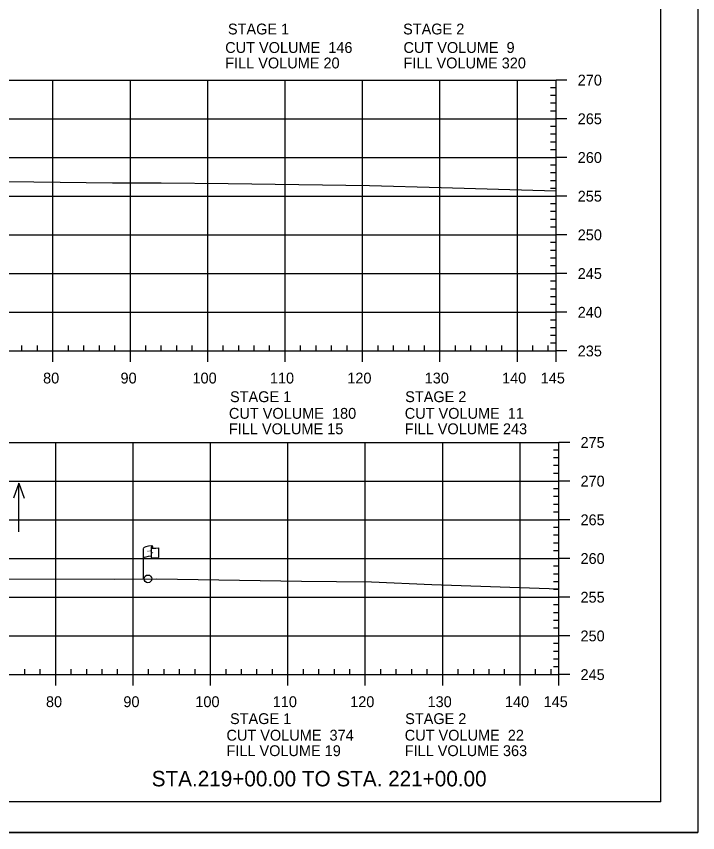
# Model space of a CAD drawing. Extents: x 1365647 to 1367999, y 387113 to 400173.
# Drawn here: x 1365969 to 1366057, y 391212.8 to 391318.3 of the extents above; entities that cross this region are included whole.
import ezdxf

# ---------------------------------------------------------------- set-up
doc = ezdxf.new("R2010")
doc.units = 0
for name, color, linetype in [('E_Existing ROW', 7, 'Continuous'), ('R_Axis', 7, 'Continuous'), ('R_Axis Annot', 7, 'Continuous'), ('R_Border', 7, 'Continuous'), ('R_Draft', 7, 'Continuous'), ('R_Exist Surface', 7, 'Continuous'), ('R_Grid', 7, 'Continuous'), ('R_No Plot', 7, 'Continuous'), ('R_Water Annot', 7, 'Continuous')]:
    doc.layers.add(name, color=color, linetype=linetype)

msp = doc.modelspace()

# ---------------------------------------------------------------- linework, layer by layer
at = {"layer": 'E_Existing ROW'}
for p, q in [((1365985.42, 391245.6), (1365985.42, 391249.55)), ((1365986.42, 391249.65), (1365986.42, 391249.63)), ((1365986.42, 391249.63), (1365986.42, 391248.41)), ((1365986.58, 391249.8), (1365986.58, 391249.56)), ((1365987.35, 391249.61), (1365987.35, 391248.37))]:
    msp.add_line(p, q, dxfattribs=at)
for centre, radius, start, end in [((1365986.5, 391249.65), 0.078, 88.6458, 274.2828), ((1365986.51, 391249.8), 0.0783, 263.0712, 93.9564), ((1365986.5, 391248.41), 0.0783, 180, 273.9564)]:
    msp.add_arc(centre, radius, start, end, dxfattribs=at)
for centre, major_axis, ratio, start_param, end_param in [((1365987, 391249.6), (-1.58, -0.04), 0.19887, 5.030368, 6.283185), ((1365987.71, 391249.71), (-1.23, -0.13), 0.052933, 0.159456, 1.268315), ((1365987, 391248.28), (-1.58, -0.04), 0.19887, 5.083035, 6.194897), ((1365987.71, 391248.47), (-1.23, -0.13), 0.052933, 0.159456, 1.268315)]:
    msp.add_ellipse(centre, major_axis=major_axis, ratio=ratio, start_param=start_param, end_param=end_param, dxfattribs=at)
at = {"layer": 'R_Axis'}
for p, q in [((1366038.73, 391275.06), (1366038.73, 391310.06)), ((1366040.13, 391310.06), (1366038.73, 391310.06)), ((1366038.73, 391309.06), (1366038.03, 391309.06)), ((1366038.73, 391308.06), (1366038.03, 391308.06)), ((1366038.73, 391307.06), (1366038.03, 391307.06)), ((1366038.73, 391306.06), (1366038.03, 391306.06)), ((1366040.13, 391305.06), (1366038.73, 391305.06)), ((1366038.73, 391304.06), (1366038.03, 391304.06)), ((1366038.73, 391303.06), (1366038.03, 391303.06)), ((1366038.73, 391302.06), (1366038.03, 391302.06)), ((1366038.73, 391301.06), (1366038.03, 391301.06)), ((1366040.13, 391300.06), (1366038.73, 391300.06)), ((1366038.73, 391299.06), (1366038.03, 391299.06)), ((1366038.73, 391298.06), (1366038.03, 391298.06)), ((1366038.73, 391297.06), (1366038.03, 391297.06)), ((1366038.73, 391296.06), (1366038.03, 391296.06)), ((1366040.13, 391295.06), (1366038.73, 391295.06)), ((1366038.73, 391294.06), (1366038.03, 391294.06)), ((1366038.73, 391293.06), (1366038.03, 391293.06)), ((1366038.73, 391292.06), (1366038.03, 391292.06)), ((1366038.73, 391291.06), (1366038.03, 391291.06)), ((1366040.13, 391290.06), (1366038.73, 391290.06)), ((1366038.73, 391289.06), (1366038.03, 391289.06)), ((1366038.73, 391288.06), (1366038.03, 391288.06)), ((1366038.73, 391287.06), (1366038.03, 391287.06)), ((1366038.73, 391286.06), (1366038.03, 391286.06)), ((1366040.13, 391285.06), (1366038.73, 391285.06)), ((1366038.73, 391284.06), (1366038.03, 391284.06)), ((1366038.73, 391283.06), (1366038.03, 391283.06)), ((1366038.73, 391282.06), (1366038.03, 391282.06)), ((1366038.73, 391281.06), (1366038.03, 391281.06)), ((1366040.13, 391280.06), (1366038.73, 391280.06)), ((1366038.73, 391279.06), (1366038.03, 391279.06)), ((1366038.73, 391278.06), (1366038.03, 391278.06)), ((1366038.73, 391277.06), (1366038.03, 391277.06)), ((1365969.73, 391275.06), (1365969.73, 391275.76)), ((1365971.73, 391275.06), (1365971.73, 391275.76)), ((1365975.73, 391275.06), (1365975.73, 391275.76)), ((1365977.73, 391275.06), (1365977.73, 391275.76)), ((1365979.73, 391275.06), (1365979.73, 391275.76)), ((1365981.73, 391275.06), (1365981.73, 391275.76)), ((1365985.73, 391275.06), (1365985.73, 391275.76)), ((1365987.73, 391275.06), (1365987.73, 391275.76)), ((1365989.73, 391275.06), (1365989.73, 391275.76)), ((1365991.73, 391275.06), (1365991.73, 391275.76)), ((1365995.73, 391275.06), (1365995.73, 391275.76)), ((1365997.73, 391275.06), (1365997.73, 391275.76)), ((1365999.73, 391275.06), (1365999.73, 391275.76)), ((1366001.73, 391275.06), (1366001.73, 391275.76)), ((1366005.73, 391275.06), (1366005.73, 391275.76)), ((1366007.73, 391275.06), (1366007.73, 391275.76)), ((1366009.73, 391275.06), (1366009.73, 391275.76)), ((1366011.73, 391275.06), (1366011.73, 391275.76)), ((1366015.73, 391275.06), (1366015.73, 391275.76)), ((1366017.73, 391275.06), (1366017.73, 391275.76)), ((1366019.73, 391275.06), (1366019.73, 391275.76)), ((1366021.73, 391275.06), (1366021.73, 391275.76)), ((1366025.73, 391275.06), (1366025.73, 391275.76)), ((1366027.73, 391275.06), (1366027.73, 391275.76)), ((1366029.73, 391275.06), (1366029.73, 391275.76)), ((1366031.73, 391275.06), (1366031.73, 391275.76)), ((1366035.73, 391275.06), (1366035.73, 391275.76)), ((1366037.73, 391275.06), (1366037.73, 391275.76)), ((1366038.73, 391276.06), (1366038.03, 391276.06)), ((1365748.73, 391275.06), (1366038.73, 391275.06)), ((1365973.73, 391273.66), (1365973.73, 391275.06)), ((1365983.73, 391273.66), (1365983.73, 391275.06)), ((1365993.73, 391273.66), (1365993.73, 391275.06)), ((1366003.73, 391273.66), (1366003.73, 391275.06)), ((1366013.73, 391273.66), (1366013.73, 391275.06)), ((1366023.73, 391273.66), (1366023.73, 391275.06)), ((1366033.73, 391273.66), (1366033.73, 391275.06)), ((1366038.73, 391273.66), (1366038.73, 391275.06)), ((1366040.13, 391275.06), (1366038.73, 391275.06)), ((1366039.09, 391233.24), (1366039.09, 391263.24)), ((1366040.49, 391263.24), (1366039.09, 391263.24)), ((1366039.09, 391262.24), (1366038.39, 391262.24)), ((1366039.09, 391261.24), (1366038.39, 391261.24)), ((1366039.09, 391260.24), (1366038.39, 391260.24)), ((1366039.09, 391259.24), (1366038.39, 391259.24)), ((1366040.49, 391258.24), (1366039.09, 391258.24)), ((1366039.09, 391257.24), (1366038.39, 391257.24)), ((1366039.09, 391256.24), (1366038.39, 391256.24)), ((1366039.09, 391255.24), (1366038.39, 391255.24)), ((1366039.09, 391254.24), (1366038.39, 391254.24)), ((1366040.49, 391253.24), (1366039.09, 391253.24)), ((1366039.09, 391252.24), (1366038.39, 391252.24)), ((1366039.09, 391251.24), (1366038.39, 391251.24)), ((1366039.09, 391250.24), (1366038.39, 391250.24)), ((1366039.09, 391249.24), (1366038.39, 391249.24)), ((1366040.49, 391248.24), (1366039.09, 391248.24)), ((1366039.09, 391247.24), (1366038.39, 391247.24)), ((1366039.09, 391246.24), (1366038.39, 391246.24)), ((1366039.09, 391245.24), (1366038.39, 391245.24)), ((1366039.09, 391244.24), (1366038.39, 391244.24)), ((1366040.49, 391243.24), (1366039.09, 391243.24)), ((1366039.09, 391242.24), (1366038.39, 391242.24)), ((1366039.09, 391241.24), (1366038.39, 391241.24)), ((1366039.09, 391240.24), (1366038.39, 391240.24)), ((1366039.09, 391239.24), (1366038.39, 391239.24)), ((1366039.09, 391237.24), (1366038.39, 391237.24)), ((1366040.49, 391238.24), (1366039.09, 391238.24)), ((1366039.09, 391236.24), (1366038.39, 391236.24)), ((1366039.09, 391235.24), (1366038.39, 391235.24)), ((1366039.09, 391234.24), (1366038.39, 391234.24)), ((1365749.09, 391233.24), (1366039.09, 391233.24)), ((1365970.09, 391233.24), (1365970.09, 391233.94)), ((1365972.09, 391233.24), (1365972.09, 391233.94)), ((1365974.09, 391231.84), (1365974.09, 391233.24)), ((1365976.09, 391233.24), (1365976.09, 391233.94)), ((1365978.09, 391233.24), (1365978.09, 391233.94)), ((1365980.09, 391233.24), (1365980.09, 391233.94)), ((1365982.09, 391233.24), (1365982.09, 391233.94)), ((1365984.09, 391231.84), (1365984.09, 391233.24)), ((1365986.09, 391233.24), (1365986.09, 391233.94)), ((1365988.09, 391233.24), (1365988.09, 391233.94)), ((1365990.09, 391233.24), (1365990.09, 391233.94)), ((1365992.09, 391233.24), (1365992.09, 391233.94)), ((1365994.09, 391231.84), (1365994.09, 391233.24)), ((1365996.09, 391233.24), (1365996.09, 391233.94)), ((1365998.09, 391233.24), (1365998.09, 391233.94)), ((1366000.09, 391233.24), (1366000.09, 391233.94)), ((1366002.09, 391233.24), (1366002.09, 391233.94)), ((1366004.09, 391231.84), (1366004.09, 391233.24)), ((1366006.09, 391233.24), (1366006.09, 391233.94)), ((1366008.09, 391233.24), (1366008.09, 391233.94)), ((1366010.09, 391233.24), (1366010.09, 391233.94)), ((1366012.09, 391233.24), (1366012.09, 391233.94)), ((1366014.09, 391231.84), (1366014.09, 391233.24)), ((1366016.09, 391233.24), (1366016.09, 391233.94)), ((1366018.09, 391233.24), (1366018.09, 391233.94)), ((1366020.09, 391233.24), (1366020.09, 391233.94)), ((1366022.09, 391233.24), (1366022.09, 391233.94)), ((1366024.09, 391231.84), (1366024.09, 391233.24)), ((1366026.09, 391233.24), (1366026.09, 391233.94)), ((1366028.09, 391233.24), (1366028.09, 391233.94)), ((1366030.09, 391233.24), (1366030.09, 391233.94)), ((1366032.09, 391233.24), (1366032.09, 391233.94)), ((1366034.09, 391231.84), (1366034.09, 391233.24)), ((1366036.09, 391233.24), (1366036.09, 391233.94)), ((1366038.09, 391233.24), (1366038.09, 391233.94)), ((1366039.09, 391231.84), (1366039.09, 391233.24)), ((1366040.49, 391233.24), (1366039.09, 391233.24))]:
    msp.add_line(p, q, dxfattribs=at)
at = {"layer": 'R_Border'}
for q in [(1366052.27, 391422.26), (1365736.09, 391216.8)]:
    msp.add_line((1366052.27, 391216.8), q, dxfattribs=at)
at = {"layer": 'R_Exist Surface'}
for points in [[(1365964.47, 391297), (1365981.42, 391296.8), (1365987.73, 391296.79), (1365996.38, 391296.69), (1366014.65, 391296.46), (1366023.9, 391296.2), (1366038.71, 391295.74), (1366038.73, 391295.73)], [(1365959.27, 391245.6), (1365981.66, 391245.56), (1365987.15, 391245.62), (1366005.86, 391245.32), (1366014.88, 391245.21), (1366022.68, 391244.88), (1366039.09, 391244.34)]]:
    msp.add_lwpolyline(points, dxfattribs=at)
at = {"layer": 'R_Grid'}
for p, q in [((1365748.73, 391310.06), (1366038.73, 391310.06)), ((1365973.73, 391275.06), (1365973.73, 391310.06)), ((1365983.73, 391275.06), (1365983.73, 391310.06)), ((1365993.73, 391275.06), (1365993.73, 391310.06)), ((1366003.73, 391275.06), (1366003.73, 391310.06)), ((1366013.73, 391275.06), (1366013.73, 391310.06)), ((1366023.73, 391275.06), (1366023.73, 391310.06)), ((1366033.73, 391275.06), (1366033.73, 391310.06)), ((1366038.73, 391275.06), (1366038.73, 391310.06)), ((1365748.73, 391305.06), (1366038.73, 391305.06)), ((1365748.73, 391300.06), (1366038.73, 391300.06)), ((1365748.73, 391295.06), (1366038.73, 391295.06)), ((1365748.73, 391290.06), (1366038.73, 391290.06)), ((1365748.73, 391285.06), (1366038.73, 391285.06)), ((1365748.73, 391280.06), (1366038.73, 391280.06)), ((1365748.73, 391275.06), (1366038.73, 391275.06)), ((1365749.09, 391263.24), (1366039.09, 391263.24)), ((1365974.09, 391233.24), (1365974.09, 391263.24)), ((1365984.09, 391233.24), (1365984.09, 391263.24)), ((1365994.09, 391233.24), (1365994.09, 391263.24)), ((1366004.09, 391233.24), (1366004.09, 391263.24)), ((1366014.09, 391233.24), (1366014.09, 391263.24)), ((1366024.09, 391233.24), (1366024.09, 391263.24)), ((1366034.09, 391233.24), (1366034.09, 391263.24)), ((1366039.09, 391233.24), (1366039.09, 391263.24)), ((1365749.09, 391258.24), (1366039.09, 391258.24)), ((1365749.09, 391253.24), (1366039.09, 391253.24)), ((1365749.09, 391248.24), (1366039.09, 391248.24)), ((1365749.09, 391243.24), (1366039.09, 391243.24)), ((1365749.09, 391238.24), (1366039.09, 391238.24)), ((1365749.09, 391233.24), (1366039.09, 391233.24))]:
    msp.add_line(p, q, dxfattribs=at)
at = {"layer": 'R_No Plot'}
msp.add_line((1365723.69, 391212.82), (1366057.03, 391212.82), dxfattribs=at)
msp.add_lwpolyline([(1365723.69, 391426.16), (1366057.03, 391426.16), (1366057.03, 391212.82), (1365723.69, 391212.82)], close=True, dxfattribs=at)
msp.add_circle((1365986, 391245.61), 0.5, dxfattribs=at)
msp.add_circle((1365986, 391245.61), 0.5, dxfattribs=at)
at = {"layer": 'R_Water Annot'}
for p, q in [((1365969.33, 391257.96), (1365968.63, 391256.04)), ((1365969.33, 391251.67), (1365969.33, 391257.96)), ((1365969.33, 391257.96), (1365970.03, 391256.04))]:
    msp.add_line(p, q, dxfattribs=at)

# ---------------------------------------------------------------- texts
at = {"layer": 'E_Existing ROW'}
for s, height, rotation, p in [('R ', 0.2, 9.9884, (1365985.94, 391249.05)), (' O', 0.2, 9.9884, (1365986.09, 391249.1)), ('W', 0.2, 351.1788, (1365986.42, 391248.93)), ('DWB 11-9-07', 0.001, 90, (1365986.58, 391249.56)), ('DWB 11-9-07', 0.001, 5.0717, (1365987.34, 391248.37)), ('DWB 11-9-07', 0.001, 90, (1365985.42, 391245.6))]:
    msp.add_text(s, height=height, rotation=rotation, dxfattribs=at).set_placement(p)
at = {"layer": 'R_Axis Annot'}
for s, p in [('STAGE 1', (1365996.34, 391315.96)), ('STAGE 2', (1366018.97, 391315.96)), ('CUT VOLUME  146', (1365995.99, 391313.57)), ('CUT VOLUME  9', (1366019.02, 391313.57)), ('FILL VOLUME 20', (1365995.99, 391311.57)), ('FILL VOLUME 320', (1366019.02, 391311.57)), ('270', (1366041.53, 391309.36)), ('265', (1366041.53, 391304.36)), ('260', (1366041.53, 391299.36)), ('255', (1366041.53, 391294.36)), ('250', (1366041.53, 391289.36)), ('245', (1366041.53, 391284.36)), ('240', (1366041.53, 391279.36)), ('235', (1366041.53, 391274.36)), ('80', (1365972.46, 391270.86)), ('90', (1365982.46, 391270.86)), ('100', (1365991.76, 391270.86)), ('110', (1366001.76, 391270.86)), ('120', (1366011.76, 391270.86)), ('130', (1366021.76, 391270.86)), ('140', (1366031.76, 391270.86)), ('145', (1366036.75, 391270.86)), ('STAGE 1', (1365996.61, 391268.45)), ('STAGE 2', (1366019.24, 391268.45)), ('CUT VOLUME  180', (1365996.47, 391266.3)), ('CUT VOLUME  11', (1366019.18, 391266.3)), ('FILL VOLUME 15', (1365996.47, 391264.3)), ('FILL VOLUME 243', (1366019.18, 391264.3)), ('275', (1366041.89, 391262.54)), ('270', (1366041.89, 391257.54)), ('265', (1366041.89, 391252.54)), ('260', (1366041.89, 391247.54)), ('255', (1366041.89, 391242.54)), ('250', (1366041.89, 391237.54)), ('245', (1366041.89, 391232.54)), ('80', (1365972.83, 391229.04)), ('90', (1365982.83, 391229.04)), ('100', (1365992.13, 391229.04)), ('110', (1366002.13, 391229.04)), ('120', (1366012.13, 391229.04)), ('130', (1366022.13, 391229.04)), ('140', (1366032.13, 391229.04)), ('145', (1366037.12, 391229.04)), ('STAGE 1', (1365996.61, 391226.85)), ('STAGE 2', (1366019.24, 391226.85)), ('CUT VOLUME  374', (1365996.15, 391224.71)), ('CUT VOLUME  22', (1366019.18, 391224.71)), ('FILL VOLUME 19', (1365996.15, 391222.71)), ('FILL VOLUME 363', (1366019.18, 391222.71))]:
    msp.add_text(s, height=1.4, dxfattribs=at).set_placement(p)
at = {"layer": 'R_Draft'}
msp.add_text('STA.219+00.00 TO STA. 221+00.00', height=2, dxfattribs=at).set_placement((1365986.49, 391218.8))

doc.saveas('drawing.dxf')
